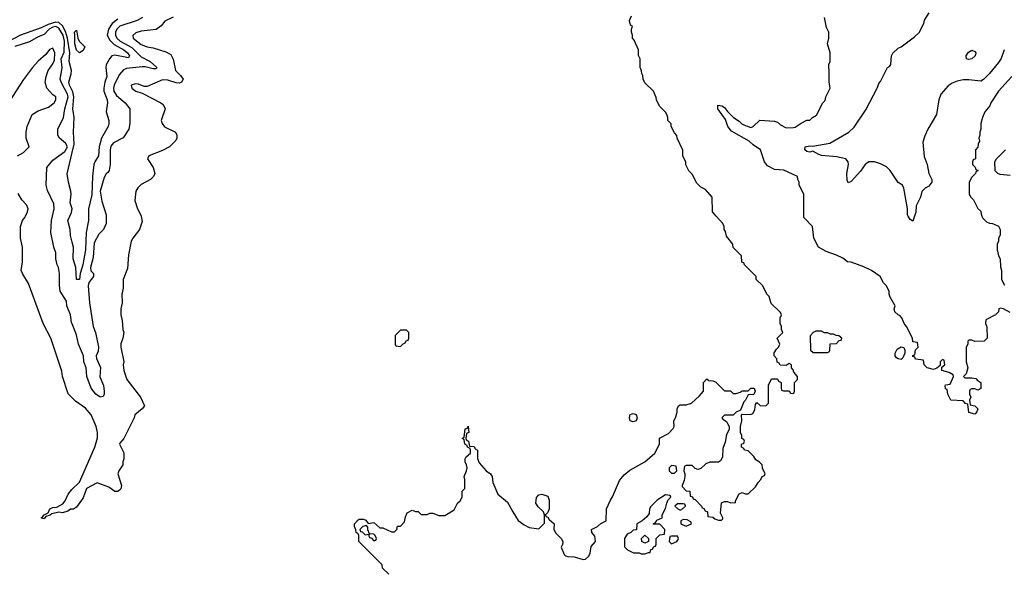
# Model space of a CAD drawing. Header units: inches. Extents: x 2348352 to 2479776, y 460422 to 613655.
# Tile 450 of 590: x 2419644 to 2426330, y 587580 to 591335. Entities that reach past the tile are written whole.
import ezdxf

# ---------------------------------------------------------------- set-up
doc = ezdxf.new("R2010")
doc.units = ezdxf.units.IN
doc.header["$MEASUREMENT"] = 0
for name, color, linetype in [('C4518', 7, 'Continuous'), ('C4519', 7, 'Continuous'), ('C4528', 7, 'Continuous'), ('C4529', 7, 'Continuous')]:
    doc.layers.add(name, color=color, linetype=linetype)

msp = doc.modelspace()

# ---------------------------------------------------------------- linework, layer by layer
at = {"layer": 'C4518', "color": 4}
for points, elevation in [([(2420000, 588765.4), (2419973.6, 588793.6), (2419935.3, 588910), (2419930, 588946), (2419855.3, 589170), (2419804, 589270), (2419703.1, 589543.1), (2419664.7, 589604.7), (2419654, 589630), (2419662, 589690), (2419662, 589790), (2419649, 589850), (2419648.7, 589930), (2419662, 589970), (2419678, 589990), (2419683, 590000)], 72), ([(2420000, 589267.4), (2419996.3, 589276.3), (2419989.4, 589330), (2419965.2, 589390), (2419962, 589422), (2419919, 589490), (2419914, 589530), (2419915.3, 589610), (2419908, 589650), (2419898, 589670), (2419889.1, 589709.1), (2419888.7, 589750), (2419875.3, 589790), (2419855.3, 589890), (2419859, 589970), (2419865.8, 590000)], 68), ([(2420000, 589823.3), (2419988.5, 589868.5), (2419986.9, 589910), (2419971.5, 589970), (2419985.4, 590000)], 64), ([(2420000, 588008.3), (2419990, 588008), (2419970, 587995.3), (2419935.3, 587984.7), (2419910, 587989), (2419862, 587978), (2419850, 587969), (2419821, 587959), (2419810, 587944), (2419788.7, 587950), (2419802, 587958), (2419809.4, 587970.6), (2419836.4, 587983.6), (2419849.4, 588010.6), (2419870, 588021), (2419897.2, 588022.8), (2419936, 588044), (2419953.6, 588066.4), (2419974, 588110), (2419997.5, 588142.5), (2420000, 588144.9)], 72)]:
    msp.add_lwpolyline(points, dxfattribs=dict(at, elevation=elevation))
at = {"layer": 'C4519', "color": 4}
for points, elevation in [([(2420000, 590853.1), (2419981.7, 590890), (2419976.9, 590910), (2419993.4, 590966.6), (2419994.8, 590990), (2419979.8, 591050), (2419983.9, 591110), (2419968.4, 591210), (2419954.8, 591254.8), (2419934, 591294), (2419910, 591314.9), (2419890, 591317.6), (2419837.1, 591302.9), (2419790, 591279.8), (2419650, 591229.8), (2419510, 591157.2)], 64), ([(2419865.8, 590000), (2419877.2, 590050), (2419876.5, 590083.5), (2419833.6, 590173.6), (2419824, 590210), (2419829, 590330), (2419870, 590381), (2419950, 590438.8), (2419969.3, 590470), (2419955.9, 590495.9), (2419914, 590530), (2419904, 590550), (2419902, 590570), (2419904, 590590), (2419942, 590670), (2419949.7, 590730), (2419974, 590810), (2419968.3, 590830), (2419926.8, 590906.8), (2419919.7, 590930), (2419931.5, 591008.5), (2419925.6, 591070), (2419946.1, 591113.9), (2419948.1, 591190), (2419939.8, 591230), (2419910, 591278.3), (2419890, 591288.2), (2419870, 591283.5), (2419844.9, 591270), (2419810, 591233.6), (2419770, 591218), (2419710, 591185.2), (2419610, 591152.7)], 68), ([(2419628, 590410), (2419670, 590432), (2419708, 590470), (2419688.7, 590530), (2419688.7, 590570), (2419694, 590610), (2419729.4, 590690.6), (2419770, 590716), (2419840.2, 590739.8), (2419879, 590770), (2419889, 590790), (2419888.7, 590810), (2419870, 590824), (2419829.3, 590870), (2419818, 590910), (2419823.7, 590950), (2419838, 590990), (2419870, 591034.8), (2419879.4, 591060.6), (2419882, 591110), (2419870, 591142), (2419846.9, 591133.1), (2419821.1, 591098.9), (2419770, 591053.2), (2419730.5, 591009.5), (2419670, 590928.7), (2419570, 590775.3)], 72), ([(2419985.4, 590000), (2419996.3, 590023.7), (2419999.8, 590050), (2419987.3, 590090), (2419994.2, 590150), (2419992.3, 590170), (2419974.8, 590230), (2419966.5, 590286.5), (2420000, 590432.6)], 64), ([(2419683, 590000), (2419698, 590030), (2419702, 590050), (2419690, 590078), (2419658, 590110), (2419634.6, 590154.6)], 72)]:
    msp.add_lwpolyline(points, dxfattribs=dict(at, elevation=elevation))
at = {"layer": 'C4528', "color": 4}
for points, elevation in [([(2420231.4, 590000), (2420232, 589950), (2420212, 589910), (2420182, 589878), (2420150, 589818), (2420142, 589718), (2420125.5, 589650), (2420128.2, 589628.2), (2420146, 589610), (2420146, 589590), (2420114, 589550), (2420110, 589526), (2420118.4, 589410), (2420142, 589250), (2420159.3, 589210), (2420179.5, 589110), (2420176.7, 589083.3), (2420164.4, 589050), (2420166.4, 589033.6), (2420191.7, 588971.7), (2420188.9, 588908.9), (2420212, 588850), (2420217.6, 588810), (2420217.1, 588790), (2420210, 588774), (2420190.3, 588769.7), (2420161.6, 588790), (2420129.7, 588830), (2420099.6, 588910), (2420094.3, 588970), (2420080.5, 589010), (2420077.6, 589050), (2420043, 589130), (2420030, 589194), (2420000, 589267.4)], 68), ([(2420111.5, 590000), (2420111.5, 589970), (2420094.4, 589890), (2420090.2, 589770), (2420072.7, 589670), (2420054, 589610), (2420050, 589568.7), (2420029.7, 589569.7), (2420026.3, 589650), (2420006.9, 589710), (2420008.5, 589790), (2420000, 589823.3)], 64), ([(2420467.8, 590000), (2420475.3, 589964.7), (2420458, 589910), (2420411.3, 589850), (2420401, 589830), (2420382, 589738), (2420375.3, 589644.7), (2420346.8, 589570), (2420346, 589510), (2420338, 589470), (2420341, 589410), (2420331, 589370), (2420331.3, 589330), (2420341, 589290), (2420344.7, 589230), (2420351, 589210), (2420344.7, 589170), (2420331.6, 589131.6), (2420331.3, 589110), (2420351.3, 589010), (2420346, 588990), (2420351.3, 588950), (2420371.3, 588890), (2420464.7, 588770), (2420491, 588710), (2420476, 588690), (2420426, 588650), (2420421, 588630), (2420350.7, 588489.3), (2420323.6, 588456.4), (2420322, 588450), (2420350.9, 588390.9), (2420351, 588350), (2420344.7, 588330), (2420344.7, 588310), (2420318, 588270), (2420311.3, 588250), (2420334.4, 588170), (2420330, 588148), (2420322.8, 588137.2), (2420310, 588128.7), (2420290, 588129.2), (2420250, 588159), (2420170, 588188.7), (2420098.8, 588150), (2420075.3, 588084.7), (2420030, 588022), (2420010, 588008.7), (2420000, 588008.3)], 72), ([(2422150, 587566), (2422108.4, 587608.4), (2422106, 587630), (2421946, 587790), (2421946, 587830), (2421942, 587842), (2421928, 587850), (2421927.3, 587867.3), (2421918, 587890), (2421918, 587910), (2421942.7, 587937.3), (2421950, 587941), (2421979.8, 587939.8), (2421994.4, 587934.4), (2422010, 587912), (2422050, 587918), (2422090, 587882), (2422110, 587882), (2422170, 587854), (2422190, 587854), (2422206, 587870), (2422210, 587894), (2422230, 587894), (2422256.4, 587923.6), (2422263.1, 587956.9), (2422276.4, 587983.6), (2422310, 588002), (2422332.7, 587992.7), (2422350, 587992), (2422370, 587972), (2422410, 587972), (2422430, 587982), (2422450, 587982), (2422490, 587964.7), (2422530, 587964.7), (2422595.3, 588004.7), (2422618, 588050), (2422634.6, 588065.4), (2422648, 588090), (2422648.4, 588131.6), (2422666, 588150), (2422668, 588210), (2422662, 588230), (2422679, 588270), (2422682, 588290), (2422679, 588310), (2422669, 588330), (2422669, 588350), (2422676.4, 588363.6), (2422706, 588390), (2422706, 588410), (2422702, 588422), (2422686, 588430), (2422682, 588442), (2422666, 588450), (2422662, 588482), (2422648, 588490), (2422662, 588498), (2422670, 588554), (2422682, 588558), (2422690, 588572), (2422694, 588530), (2422678, 588522), (2422674, 588490), (2422678, 588478), (2422692, 588472), (2422698, 588438), (2422730, 588434), (2422738, 588418), (2422754, 588410), (2422752.7, 588352.7), (2422763.6, 588323.6), (2422812, 588270), (2422842, 588250), (2422851.6, 588231.6), (2422858, 588190), (2422892, 588110), (2422956.9, 588056.9), (2422992, 587990), (2423030, 587932), (2423070, 587902), (2423103.6, 587883.6), (2423170, 587874), (2423207.3, 587912.7), (2423208.7, 587970), (2423202, 587990), (2423165.2, 588025.2), (2423149, 588049), (2423152.9, 588087.1), (2423170, 588106), (2423190, 588111), (2423230, 588098), (2423240.7, 588070), (2423238.8, 588010), (2423230, 587986), (2423214, 587970), (2423218, 587958), (2423230, 587954), (2423239.6, 587939.6), (2423274, 587910), (2423272, 587870), (2423285.4, 587845.4), (2423322, 587810), (2423332, 587790), (2423331.1, 587768.9), (2423322, 587750), (2423341, 587701), (2423351.1, 587691.1), (2423366, 587686), (2423410, 587684), (2423470, 587666), (2423486, 587670), (2423508, 587690), (2423518, 587710), (2423525.2, 587754.8), (2423555.3, 587790), (2423550, 587826), (2423529.1, 587849.1), (2423528, 587870), (2423568.9, 587891.1), (2423590, 587912), (2423626, 587930), (2423628, 588010), (2423655.3, 588070), (2423670, 588092), (2423716.6, 588203.4), (2423750, 588242.8), (2423787.2, 588272.8), (2423888.7, 588330), (2423958, 588390), (2423988, 588450), (2423989.1, 588490.9), (2424050, 588522), (2424082, 588558), (2424088, 588570), (2424086, 588610), (2424098, 588630), (2424108.7, 588670), (2424108.7, 588690), (2424118, 588710), (2424130, 588718), (2424170, 588718), (2424206, 588730), (2424260.4, 588779.6), (2424288, 588810), (2424288, 588870), (2424310, 588894), (2424323.6, 588883.6), (2424350, 588882), (2424370, 588874), (2424430, 588814), (2424470, 588814), (2424490, 588794), (2424510, 588794), (2424536.4, 588803.6), (2424550, 588814), (2424590, 588814), (2424610, 588831.3), (2424632, 588830), (2424638, 588810), (2424630, 588788), (2424590, 588786), (2424572, 588750), (2424561, 588739), (2424538, 588682), (2424510, 588668), (2424490, 588648), (2424430, 588648), (2424412, 588630), (2424419.6, 588619.6), (2424443.6, 588603.6), (2424451.6, 588591.6), (2424462, 588570), (2424462, 588550), (2424444.7, 588515.3), (2424435.3, 588464.7), (2424419.6, 588420.4), (2424416.9, 588363.1), (2424403.6, 588336.4), (2424390, 588328.7), (2424330, 588328), (2424303.6, 588316.4), (2424270, 588286), (2424250, 588278), (2424230, 588286), (2424210, 588306), (2424170, 588306), (2424158, 588302), (2424154, 588270), (2424162, 588250), (2424162, 588230), (2424156.9, 588203.1), (2424142, 588170), (2424143.6, 588163.6), (2424170, 588134), (2424194, 588130), (2424198, 588098), (2424212.7, 588092.7), (2424218, 588078), (2424230, 588074), (2424274, 588030), (2424278, 588018), (2424290, 588014), (2424298, 587998), (2424314, 587990), (2424318, 587958), (2424350, 587954), (2424363.6, 587943.6), (2424390, 587934), (2424410, 587934), (2424418, 587942), (2424418, 587950), (2424402, 587982), (2424409, 588051), (2424430, 588062), (2424450, 588062), (2424470, 588052), (2424506, 588054), (2424506, 588066), (2424530, 588114), (2424550, 588122), (2424570, 588112), (2424590, 588114), (2424640.4, 588159.6), (2424658, 588190), (2424678, 588210), (2424686, 588230), (2424702, 588238), (2424706, 588250), (2424688.4, 588288.4), (2424686, 588310), (2424668.4, 588328.4), (2424643.1, 588343.1), (2424630, 588366), (2424590, 588406), (2424566, 588410), (2424562, 588422), (2424546, 588430), (2424546, 588450), (2424562, 588458), (2424566, 588470), (2424562, 588482), (2424548.4, 588488.4), (2424548, 588510), (2424538, 588530), (2424538, 588570), (2424548, 588610), (2424546, 588650), (2424550, 588654), (2424607.3, 588652.7), (2424622, 588658), (2424636.4, 588683.6), (2424640.4, 588719.6), (2424650, 588734), (2424672.7, 588712.7), (2424710, 588712), (2424720.4, 588719.6), (2424728, 588730), (2424729.1, 588850.9), (2424750, 588894), (2424790, 588894), (2424798, 588878), (2424814, 588870), (2424814, 588830), (2424818, 588818), (2424830, 588814), (2424870, 588814), (2424878, 588798), (2424890, 588794), (2424902, 588798), (2424906, 588810), (2424906, 588870), (2424926, 588890), (2424926, 588910), (2424900.4, 588940.4), (2424896.4, 588956.4), (2424886, 588970), (2424886, 588990), (2424870, 588998), (2424850, 588986), (2424807.3, 588987.3), (2424802, 589002), (2424787.3, 589007.3), (2424786, 589030), (2424768, 589050), (2424768.4, 589071.6), (2424783.1, 589096.9), (2424798, 589110), (2424806, 589130), (2424788.4, 589171.6), (2424826, 589210), (2424818, 589230), (2424818, 589250), (2424808, 589270), (2424808, 589310), (2424818, 589330), (2424810, 589346), (2424747.3, 589407.3), (2424733.2, 589453.2), (2424718, 589470), (2424690, 589526), (2424646, 589570), (2424646, 589590), (2424566, 589670), (2424562, 589682), (2424547.3, 589687.3), (2424546, 589730), (2424490, 589786), (2424486, 589810), (2424444, 589864), (2424436.4, 589896.4), (2424428, 589910), (2424428, 589930), (2424418, 589950), (2424373.6, 590000)], 72), ([(2426370, 589346), (2426326, 589370), (2426304.7, 589375.3), (2426294, 589370), (2426291.3, 589348.7), (2426271.1, 589328.9), (2426205.4, 589294.6), (2426202, 589270), (2426212.7, 589247.3), (2426214, 589170), (2426194, 589150), (2426130, 589148), (2426110, 589158), (2426090, 589158), (2426082, 589150), (2426082, 589130), (2426072, 589110), (2426072, 589010), (2426082, 588970), (2426072, 588928), (2426054, 588910), (2426062, 588902), (2426110, 588902), (2426136, 588896), (2426150, 588882), (2426172, 588870), (2426170, 588828), (2426150, 588818), (2426130, 588826), (2426110, 588826), (2426098, 588822), (2426094, 588810), (2426094, 588790), (2426102, 588770), (2426094, 588750), (2426098, 588718), (2426130, 588712), (2426151, 588690), (2426144.7, 588670), (2426130, 588655.3), (2426090, 588666), (2426082, 588722), (2426067.3, 588727.3), (2426050, 588746), (2425968, 588750), (2425948, 588790), (2425942, 588822), (2425930, 588826), (2425928, 588850), (2425930, 588854), (2425962, 588858), (2425986, 588910), (2425982, 588922), (2425956.4, 588936.4), (2425906, 588950), (2425906, 588974), (2425926, 588990), (2425922, 589022), (2425910, 589026), (2425894, 589010), (2425894, 588986), (2425872.7, 588967.3), (2425850, 588958), (2425806, 588970), (2425786, 588990), (2425782, 589022), (2425728.4, 589028.4), (2425722, 589042), (2425710, 589046), (2425710, 589054), (2425722, 589058), (2425728, 589092), (2425746, 589110), (2425742, 589142), (2425710, 589146), (2425708, 589170), (2425665.2, 589250), (2425649.6, 589269.6), (2425634, 589310), (2425623.2, 589323.2), (2425608.7, 589330), (2425586, 589350), (2425582.7, 589370), (2425588.7, 589390), (2425555.3, 589450), (2425548, 589470), (2425548, 589490), (2425528.4, 589528.4), (2425510, 589546), (2425488, 589590), (2425428, 589630), (2425376.5, 589656.5), (2425290, 589688), (2425266, 589690), (2425233.6, 589713.6), (2425190, 589735.3), (2425120.4, 589760.4), (2425068, 589790), (2425038, 589850), (2425028, 589930), (2424968, 589990), (2424968, 590000)], 68), ([(2425721.3, 590000), (2425710, 589966), (2425690, 589978), (2425678.4, 590000)], 64), ([(2426178.6, 590000), (2426185.4, 589985.4), (2426210, 589962), (2426230, 589952), (2426251.1, 589951.1), (2426290, 589932), (2426302, 589910), (2426302, 589870), (2426292, 589850), (2426291.1, 589828.9), (2426282, 589810), (2426282, 589770), (2426291.3, 589730), (2426302, 589710), (2426303.6, 589656.4), (2426312, 589630), (2426312, 589570), (2426332, 589530)], 68), ([(2420000, 588144.9), (2420050, 588192), (2420154, 588430), (2420172.9, 588492.9), (2420173.2, 588530), (2420164, 588570), (2420128.7, 588650), (2420090, 588695.3), (2420022, 588742), (2420000, 588765.4)], 72)]:
    msp.add_lwpolyline(points, dxfattribs=dict(at, elevation=elevation))
for points, elevation in [([(2422270, 589226), (2422230, 589226), (2422194, 589190), (2422194, 589130), (2422198, 589118), (2422230, 589114), (2422247.3, 589132.7), (2422262, 589138), (2422270, 589154), (2422282, 589158), (2422286, 589170), (2422286, 589210)], 76), ([(2425090, 589218), (2425050, 589218), (2425031.6, 589208.4), (2425012.7, 589187.3), (2425014, 589090), (2425032.7, 589072.7), (2425130, 589074), (2425142, 589078), (2425146, 589090), (2425148, 589132), (2425190, 589134), (2425210, 589154), (2425222, 589158), (2425226, 589170), (2425207.3, 589187.3), (2425188.4, 589188.4), (2425170, 589198), (2425150, 589198), (2425130, 589208), (2425110, 589208)], 72), ([(2425630, 589026), (2425610, 589029.4), (2425598.3, 589038.3), (2425589.8, 589049.8), (2425588.4, 589070), (2425602.9, 589097.1), (2425630.8, 589110.8), (2425647.3, 589107.3), (2425656, 589090), (2425656, 589070), (2425642.4, 589037.6)], 68), ([(2423810, 588602), (2423790, 588609), (2423785.2, 588630), (2423790, 588651.3), (2423810, 588658), (2423830, 588652), (2423838, 588630), (2423830, 588608.7)], 72), ([(2424070, 588306), (2424054, 588290), (2424054, 588270), (2424070, 588254), (2424090, 588254), (2424106, 588270), (2424102, 588302)], 72), ([(2424030, 588106), (2423974, 588070), (2423930, 588026), (2423922, 588010), (2423919.6, 587980.4), (2423903.6, 587956.4), (2423871.6, 587928.4), (2423834, 587910), (2423832.7, 587867.3), (2423810, 587866), (2423794, 587850), (2423770, 587838), (2423751.3, 587810), (2423752, 587752), (2423771.6, 587731.6), (2423812.7, 587712.7), (2423850, 587712), (2423865.4, 587705.4), (2423890, 587704.7), (2423914, 587714), (2423926, 587714), (2423930, 587734), (2423942, 587738), (2423947.3, 587752.7), (2423962, 587758), (2423966, 587770), (2423966, 587810), (2423990, 587834), (2424022, 587838), (2424026, 587870), (2423990, 587906), (2423950, 587906), (2423946, 587910), (2423962, 587918), (2423970, 587934), (2424006, 587950), (2424006, 587970), (2424030, 588014), (2424038, 588050), (2424048, 588072), (2424066, 588090), (2424062, 588102)], 72), ([(2424150, 588046), (2424110, 588046), (2424094, 588030), (2424114, 588010), (2424130, 588002), (2424146, 588010), (2424166, 588030), (2424162, 588042)], 72), ([(2424150, 587938), (2424134, 587930), (2424134, 587910), (2424143.6, 587903.6), (2424170, 587894), (2424190, 587902), (2424206, 587910), (2424202, 587922), (2424176.4, 587936.4)], 72), ([(2421998, 587898), (2421974, 587890), (2421954, 587870), (2421958, 587858), (2421970, 587854), (2421990, 587834), (2422018, 587838), (2422014, 587830), (2422018, 587818), (2422032.7, 587812.7), (2422050, 587794), (2422062, 587798), (2422066, 587810), (2422058, 587830), (2422050, 587838), (2422020.4, 587840.4), (2422008, 587868), (2422007.3, 587887.3)], 72), ([(2423890, 587778), (2423868, 587790), (2423866, 587810), (2423888.4, 587831.6), (2423914, 587810), (2423914, 587790), (2423910, 587786)], 72), ([(2424110, 587826), (2424070, 587826), (2424058, 587822), (2424054, 587790), (2424070, 587774), (2424090, 587782), (2424106, 587790), (2424116.4, 587803.6), (2424118, 587810)], 72)]:
    msp.add_lwpolyline(points, close=True, dxfattribs=dict(at, elevation=elevation))
at = {"layer": 'C4529', "color": 4}
for points, elevation in [([(2420479.1, 591350), (2420442.8, 591330), (2420324.9, 591290), (2420303.1, 591270), (2420294, 591250), (2420294, 591230), (2420303.1, 591210), (2420325.5, 591190), (2420406.1, 591146.1), (2420470, 591081.6), (2420530, 591050.4), (2420575.5, 591010), (2420570, 591001.2), (2420550, 591000.7), (2420495.3, 591015.3), (2420475.6, 591015.6), (2420370, 591002.9), (2420350, 590994.5), (2420320.3, 590959.7), (2420284.9, 590890), (2420280.5, 590870), (2420283, 590850), (2420300.9, 590820.9), (2420361, 590770), (2420391.3, 590730), (2420391, 590630), (2420384.7, 590590), (2420346.8, 590533.2), (2420282, 590498), (2420263.6, 590476.4), (2420258, 590450), (2420258, 590350), (2420251.3, 590310), (2420243.6, 590296.4), (2420231.6, 590288.4), (2420216.9, 590263.1), (2420191, 590170), (2420200.7, 590100.7), (2420231.3, 590010), (2420231.4, 590000)], 68), ([(2420687.1, 591352.9), (2420630, 591324), (2420605.8, 591294.2), (2420570.5, 591269.5), (2420470, 591258), (2420433.7, 591246.3), (2420411.3, 591228.7), (2420414.8, 591210), (2420470, 591166.7), (2420509.2, 591150.8), (2420550, 591144), (2420635.9, 591115.9), (2420670, 591098), (2420686.4, 591066.4), (2420701, 590990), (2420736, 590956), (2420753.4, 590930), (2420742.8, 590910), (2420730, 590904.2), (2420706.2, 590906.2), (2420650, 590923), (2420614, 590926), (2420510, 590882), (2420490, 590882), (2420450, 590897.2), (2420430, 590899), (2420402, 590890), (2420404.7, 590870), (2420432, 590850), (2420474.8, 590834.8), (2420602, 590770), (2420618, 590758), (2420631.3, 590730), (2420604.7, 590650), (2420611.3, 590630), (2420627.5, 590607.5), (2420702, 590570), (2420712, 590550), (2420712, 590530), (2420705.4, 590514.6), (2420662, 590470), (2420614.4, 590445.6), (2420522, 590410), (2420512, 590390), (2420551.3, 590330), (2420562, 590290), (2420552, 590270), (2420532, 590250), (2420470, 590215.3), (2420447.1, 590192.9), (2420432, 590170), (2420426.4, 590106.4), (2420444.7, 590050), (2420466.4, 590006.4), (2420467.8, 590000)], 72), ([(2424373.6, 590000), (2424348.4, 590028.4), (2424346, 590130), (2424300.4, 590180.4), (2424270, 590198), (2424243.1, 590223.1), (2424210, 590286), (2424188.4, 590308.4), (2424168.4, 590348.4), (2424167.3, 590367.3), (2424148, 590410), (2424147.3, 590447.3), (2424108, 590530), (2424107.3, 590547.3), (2424090, 590566), (2424068.4, 590608.4), (2424067.3, 590627.3), (2424046, 590650), (2424046, 590670), (2424038, 590690), (2424030, 590706), (2423988.4, 590748.4), (2423968, 590790), (2423967.3, 590807.3), (2423948, 590850), (2423890, 590906), (2423878, 590930), (2423876.4, 590956.4), (2423868.4, 590968.4), (2423867.3, 590987.3), (2423858, 591010), (2423858, 591070), (2423847.3, 591092.7), (2423846, 591130), (2423816.4, 591196.4), (2423806, 591210), (2423806, 591230), (2423798, 591250), (2423798, 591270), (2423806, 591290), (2423794.6, 591294.6), (2423787.3, 591312.7), (2423786, 591330), (2423799, 591361)], 72), ([(2424968, 590000), (2424968, 590150), (2424938, 590210), (2424938, 590230), (2424928, 590250), (2424926, 590270), (2424832.5, 590312.5), (2424770, 590317.2), (2424722.3, 590342.3), (2424700.9, 590370), (2424675.3, 590450), (2424624.1, 590484.1), (2424598, 590510), (2424477.2, 590577.2), (2424454, 590610), (2424436, 590656), (2424385.2, 590730), (2424386, 590754), (2424412, 590750), (2424430, 590738), (2424450, 590711.3), (2424491.3, 590670), (2424530, 590646), (2424550, 590626), (2424610, 590602), (2424626, 590610), (2424670, 590652), (2424770, 590644.7), (2424790, 590638), (2424810, 590621), (2424850, 590601), (2424898, 590602), (2424910, 590604.7), (2424950, 590632), (2424990, 590652), (2425010, 590652), (2425028.9, 590671.1), (2425054.6, 590685.4), (2425098, 590770), (2425113.6, 590786.4), (2425118, 590810), (2425148, 590870), (2425142, 590910), (2425142, 590990), (2425138, 591010), (2425138, 591030), (2425148, 591050), (2425148, 591110), (2425128.7, 591170), (2425138, 591210), (2425138, 591250), (2425123.1, 591283.1), (2425108.7, 591350)], 68), ([(2425678.4, 590000), (2425673.2, 590010), (2425672.7, 590052.7), (2425648, 590190), (2425638, 590210), (2425609.4, 590229.4), (2425555.3, 590310), (2425530, 590335.3), (2425490, 590355.3), (2425450, 590368.7), (2425410, 590368.7), (2425386, 590350), (2425354.4, 590305.6), (2425290, 590235.3), (2425270, 590226), (2425264, 590244), (2425261.2, 590290), (2425273.2, 590350), (2425269, 590370), (2425255.3, 590390), (2425190, 590402.7), (2425090, 590412.3), (2425070, 590418), (2425030, 590442), (2425010, 590435.3), (2424990, 590439), (2424975.3, 590450), (2424978, 590470), (2424986.8, 590473.2), (2425010, 590477.3), (2425030, 590474.8), (2425144.7, 590495.3), (2425275.3, 590570), (2425310, 590604.7), (2425390, 590722), (2425470, 590874), (2425478, 590902), (2425490, 590914), (2425538, 591010), (2425550, 591016), (2425559.3, 591030), (2425564, 591090), (2425572.9, 591107.1), (2425610, 591142), (2425630, 591151.3), (2425721.5, 591218.5), (2425751.9, 591248.1), (2425784, 591310), (2425789.2, 591330.8), (2425819, 591381)], 64), ([(2420310, 591338.9), (2420271.8, 591308.2), (2420247.4, 591270), (2420238.9, 591230), (2420256.3, 591196.3), (2420286.1, 591166.1), (2420352, 591130), (2420375.3, 591110), (2420390.5, 591089.5), (2420383.6, 591076.4), (2420290, 591093.3), (2420270.4, 591089.6), (2420253, 591070), (2420231.8, 591028.2), (2420229.1, 591010), (2420235.6, 590950), (2420221.2, 590910), (2420214.7, 590870), (2420216.5, 590850), (2420237.3, 590790), (2420239.6, 590770), (2420231.7, 590710), (2420250.3, 590650), (2420250.3, 590630), (2420244.2, 590610), (2420199.1, 590530), (2420184, 590470), (2420178.9, 590410), (2420154.6, 590370), (2420148.4, 590351.6), (2420138.6, 590270), (2420135, 590145), (2420111.4, 590050), (2420111.5, 590000)], 64), ([(2426330.5, 591130), (2426308.3, 591071.7), (2426290, 591044), (2426230.5, 590969.5), (2426190, 590929), (2426170, 590917.2), (2426090, 590927), (2426050, 590926.6), (2426010, 590917.2), (2425976.8, 590903.2), (2425950, 590885.2), (2425898.8, 590830), (2425886, 590790), (2425871, 590690), (2425811.3, 590590), (2425790, 590546), (2425776.9, 590503.1), (2425786.4, 590406.4), (2425806, 590350), (2425818, 590290), (2425838, 590250), (2425838, 590230), (2425816.9, 590203.1), (2425794, 590190), (2425770, 590168), (2425760.7, 590130), (2425730.8, 590070), (2425730, 590026), (2425721.3, 590000)], 64), ([(2426382, 590950), (2426291, 590850), (2426238, 590770), (2426231.3, 590750), (2426198, 590710), (2426182, 590670), (2426172, 590630), (2426171.6, 590591.6), (2426164.7, 590570), (2426164.7, 590550), (2426158, 590530), (2426162, 590510), (2426152, 590490), (2426151.6, 590468.4), (2426134, 590450), (2426134, 590390), (2426118, 590382), (2426114, 590370), (2426114, 590350), (2426132.7, 590332.7), (2426138, 590318), (2426154, 590310), (2426138, 590302), (2426134, 590290), (2426110, 590266), (2426092, 590230), (2426092, 590150), (2426102, 590130), (2426122, 590110), (2426151.6, 590051.6), (2426170, 590034), (2426172.7, 590012.7), (2426178.6, 590000)], 68), ([(2420000, 590432.6), (2420013.2, 590490), (2420008.4, 590570), (2420013.1, 590670), (2420005.3, 590730), (2420011.3, 590810), (2420004.3, 590844.3), (2420000, 590853.1)], 64), ([(2426370, 590275.3), (2426303.1, 590283.1), (2426286, 590290), (2426267.3, 590307.3), (2426266, 590370), (2426278, 590390), (2426338, 590450)], 68)]:
    msp.add_lwpolyline(points, dxfattribs=dict(at, elevation=elevation))
at = {"layer": 'C4529', "color": 4, "elevation": 56}
for points in [[(2420050, 591109.6), (2420030, 591127.8), (2420018, 591170), (2420019.3, 591230), (2420015.3, 591250), (2420030, 591264.7), (2420039.3, 591210), (2420048, 591190), (2420085.5, 591150), (2420074.3, 591125.7)], [(2426090, 591063.5), (2426073.2, 591070), (2426072, 591090), (2426086.3, 591113.7), (2426110, 591127.7), (2426130, 591118.8), (2426136.3, 591110), (2426132.2, 591090), (2426110, 591068.5)]]:
    msp.add_lwpolyline(points, close=True, dxfattribs=at)

doc.saveas('drawing.dxf')
